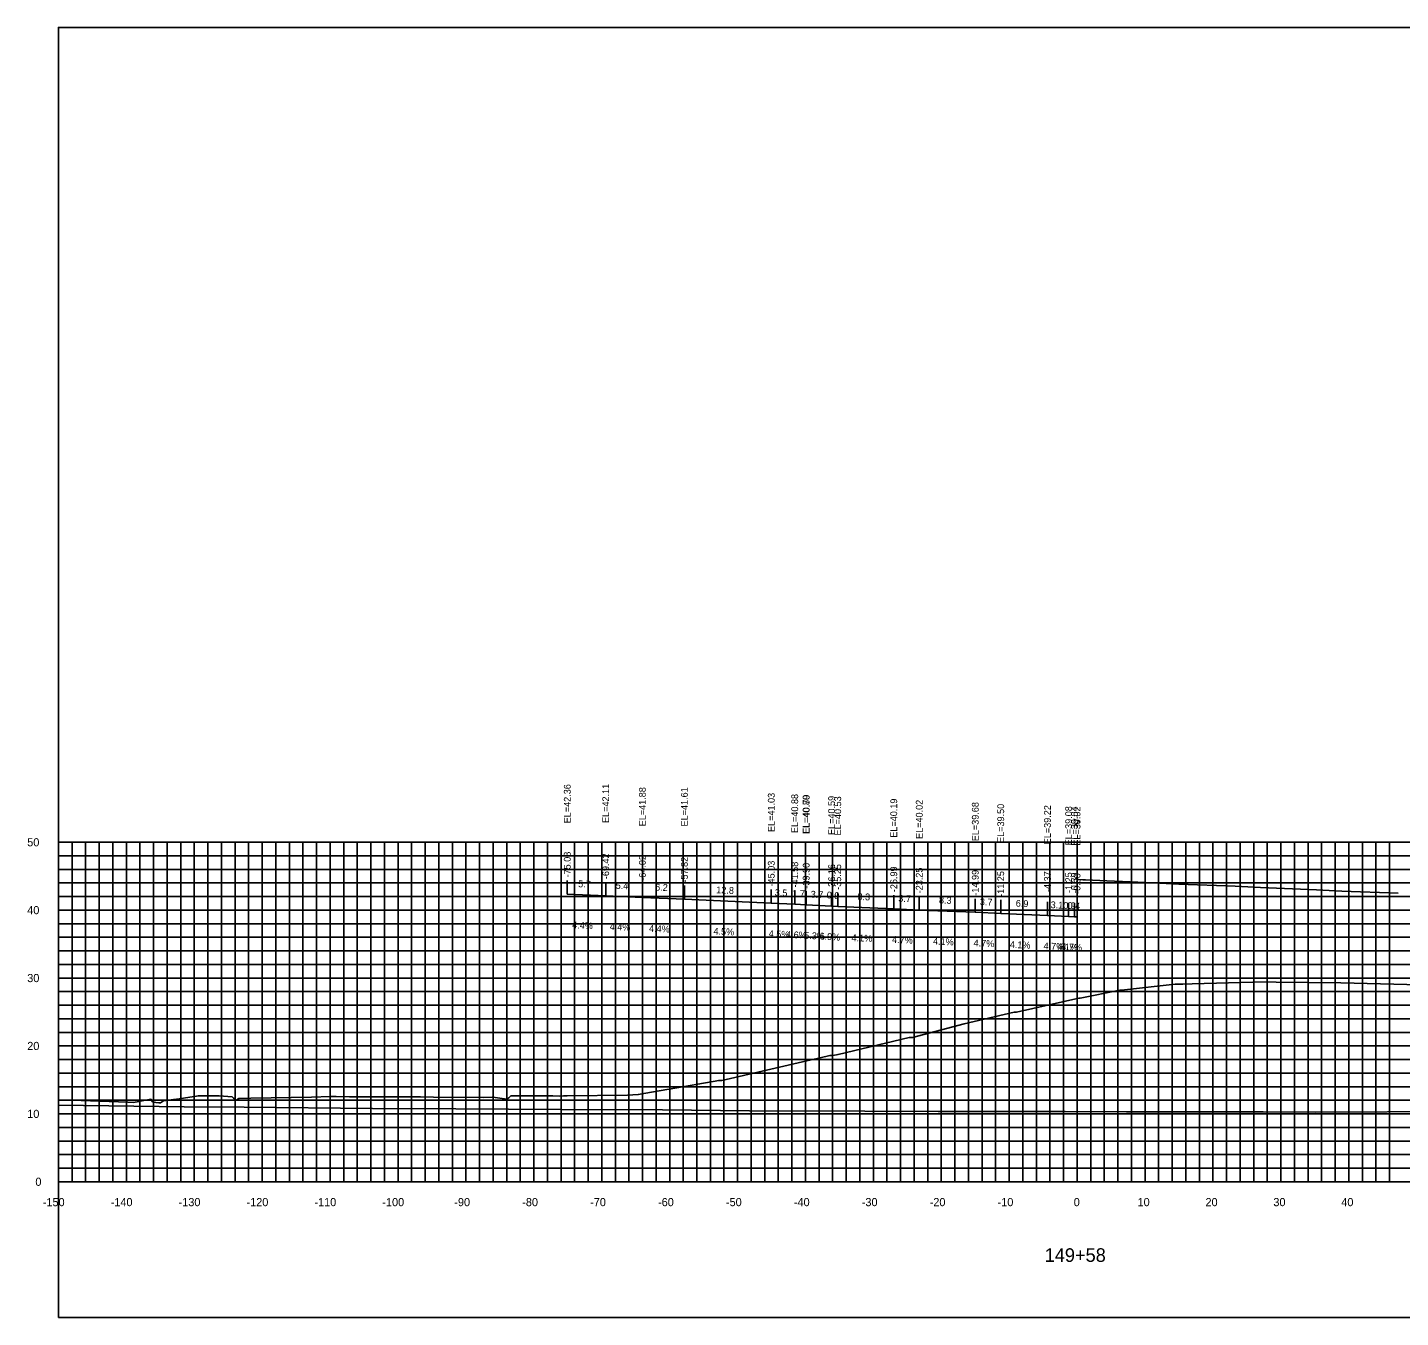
# Model space of a CAD drawing. Extents: x 1800880 to 1818864, y 245271 to 250560.
# Drawn here: x 1817792.7 to 1817994.9, y 248207.3 to 248397.3 of the extents above; entities that cross this region are included whole.
import ezdxf

# ---------------------------------------------------------------- set-up
doc = ezdxf.new("R2010")
doc.units = 0
for name, color, linetype in [('33', 7, 'Continuous'), ('ANNO-TXT', 7, 'Continuous'), ('AXIS', 7, 'Continuous'), ('CL-CNST', 7, 'Continuous'), ('DESIGN - DRAINAGE - Bridges', 7, 'Continuous'), ('Level 32', 7, 'Continuous'), ('Level 37', 7, 'Continuous'), ('Level 46', 7, 'Continuous'), ('Level 62', 7, 'Continuous'), ('SHT-BDR', 7, 'Continuous')]:
    doc.layers.add(name, color=color, linetype=linetype)

msp = doc.modelspace()

# ---------------------------------------------------------------- linework, layer by layer
at = {"layer": 'AXIS'}
msp.add_lwpolyline([(1817947.27, 248271.83), (1817948.13, 248271.79), (1817948.52, 248271.77), (1817951.64, 248271.63), (1817958.52, 248271.34), (1817962.26, 248271.17), (1817970.52, 248270.83), (1817974.26, 248270.66), (1817982.52, 248270.32), (1817986.26, 248270.14), (1817994.52, 248269.8)], dxfattribs=at)
at = {"layer": 'CL-CNST'}
msp.add_lwpolyline([(1817797.27, 248239.34), (1817800.63, 248239.3), (1817807.48, 248239.04), (1817808.3, 248239.01), (1817809.11, 248239.15), (1817810.89, 248239.46), (1817811.1, 248239.09), (1817811.15, 248239.05), (1817812.03, 248238.95), (1817812.3, 248238.95), (1817812.72, 248239.24), (1817814.22, 248239.45), (1817815.03, 248239.51), (1817817.87, 248239.99), (1817818.28, 248239.99), (1817818.37, 248239.99), (1817818.72, 248239.99), (1817818.86, 248239.99), (1817819.59, 248239.98), (1817819.64, 248239.98), (1817820.32, 248239.98), (1817820.95, 248239.97), (1817822.83, 248239.84), (1817823.04, 248239.64), (1817823.48, 248239.36), (1817823.67, 248239.51), (1817823.68, 248239.52), (1817823.7, 248239.53), (1817823.72, 248239.53), (1817823.75, 248239.54), (1817823.78, 248239.56), (1817823.81, 248239.57), (1817823.85, 248239.58), (1817823.86, 248239.59), (1817825.58, 248239.62), (1817834.54, 248239.8), (1817837.33, 248239.86), (1817838.17, 248239.86), (1817840.13, 248239.85), (1817846.16, 248239.85), (1817846.44, 248239.85), (1817847.86, 248239.85), (1817849.1, 248239.85), (1817850.56, 248239.82), (1817852.49, 248239.79), (1817859.92, 248239.75), (1817861.11, 248239.76), (1817861.21, 248239.76), (1817863.3, 248239.47), (1817863.57, 248239.67), (1817863.89, 248239.96), (1817863.89, 248239.96), (1817869.97, 248239.95), (1817870.09, 248239.95), (1817871.11, 248239.94), (1817871.64, 248239.95), (1817872.07, 248239.95), (1817872.16, 248239.95), (1817881.04, 248240.05), (1817882.64, 248240.16), (1817886.86, 248240.93), (1817887.19, 248240.94), (1817894.49, 248242.25), (1817894.77, 248242.25), (1817894.97, 248242.25), (1817908.09, 248245.29), (1817909.41, 248245.57), (1817910.84, 248245.9), (1817910.87, 248245.9), (1817911.31, 248245.9), (1817912.07, 248246.08), (1817922.55, 248248.55), (1817922.59, 248248.55), (1817923.04, 248248.55), (1817930.62, 248250.56), (1817937.98, 248252.29), (1817938.33, 248252.3), (1817947.5, 248254.35), (1817947.71, 248254.35), (1817953.56, 248255.54), (1817953.82, 248255.55), (1817961.71, 248256.41), (1817962.82, 248256.43), (1817964.2, 248256.45), (1817973.16, 248256.69), (1817975.16, 248256.76), (1817976.56, 248256.73), (1817986.08, 248256.61), (1817997.78, 248256.34)], dxfattribs=at)
at = {"layer": 'DESIGN - DRAINAGE - Bridges'}
for p, q in [((1817797.21, 248277.32), (1817797.27, 248277.32)), ((1817797.27, 248227.32), (1817797.27, 248277.32)), ((1817797.21, 248267.32), (1817797.27, 248267.32)), ((1817797.21, 248257.32), (1817797.27, 248257.32)), ((1817797.21, 248247.32), (1817797.27, 248247.32)), ((1817797.21, 248237.32), (1817797.27, 248237.32)), ((1817797.21, 248227.32), (1817797.27, 248227.32)), ((1817797.27, 248227.32), (1818097.27, 248227.32)), ((1817797.27, 248227.26), (1817797.27, 248227.32)), ((1817807.27, 248227.26), (1817807.27, 248227.32)), ((1817817.27, 248227.26), (1817817.27, 248227.32)), ((1817827.27, 248227.26), (1817827.27, 248227.32)), ((1817837.27, 248227.26), (1817837.27, 248227.32)), ((1817847.27, 248227.26), (1817847.27, 248227.32)), ((1817857.27, 248227.26), (1817857.27, 248227.32)), ((1817867.27, 248227.26), (1817867.27, 248227.32)), ((1817877.27, 248227.26), (1817877.27, 248227.32)), ((1817887.27, 248227.26), (1817887.27, 248227.32)), ((1817897.27, 248227.26), (1817897.27, 248227.32)), ((1817907.27, 248227.26), (1817907.27, 248227.32)), ((1817917.27, 248227.26), (1817917.27, 248227.32)), ((1817927.27, 248227.26), (1817927.27, 248227.32)), ((1817937.27, 248227.26), (1817937.27, 248227.32)), ((1817947.27, 248227.26), (1817947.27, 248227.32)), ((1817957.27, 248227.26), (1817957.27, 248227.32)), ((1817967.27, 248227.26), (1817967.27, 248227.32)), ((1817977.27, 248227.26), (1817977.27, 248227.32)), ((1817987.27, 248227.26), (1817987.27, 248227.32))]:
    msp.add_line(p, q, dxfattribs=at)
at = {"layer": 'Level 37'}
for p, q in [((1817872.19, 248269.68), (1817872.19, 248271.68)), ((1817877.85, 248269.43), (1817877.85, 248271.43)), ((1817883.25, 248269.2), (1817883.25, 248271.2)), ((1817889.44, 248268.93), (1817889.44, 248270.93)), ((1817902.23, 248268.35), (1817902.23, 248270.35)), ((1817905.69, 248268.2), (1817905.69, 248270.2)), ((1817907.37, 248268.12), (1817907.37, 248270.12)), ((1817907.37, 248268.11), (1817907.37, 248270.11)), ((1817911.11, 248267.91), (1817911.11, 248269.91)), ((1817912.02, 248267.85), (1817912.02, 248269.85)), ((1817920.27, 248267.51), (1817920.27, 248269.51)), ((1817924.02, 248267.34), (1817924.02, 248269.34)), ((1817932.27, 248267), (1817932.27, 248269)), ((1817936.02, 248266.82), (1817936.02, 248268.82)), ((1817942.9, 248266.54), (1817942.9, 248268.54)), ((1817946.02, 248266.4), (1817946.02, 248268.4)), ((1817946.88, 248266.36), (1817946.88, 248268.36)), ((1817947.26, 248266.34), (1817947.26, 248268.34))]:
    msp.add_line(p, q, dxfattribs=at)
msp.add_lwpolyline([(1817797.27, 248207.32), (1818097.27, 248207.32), (1818097.27, 248397.32), (1817797.27, 248397.32)], close=True, dxfattribs=at)
at = {"layer": 'Level 46'}
for p, q in [((1817797.27, 248277.32), (1818097.27, 248277.32)), ((1817797.27, 248227.32), (1817797.27, 248277.32)), ((1817799.27, 248227.32), (1817799.27, 248277.32)), ((1817801.27, 248227.32), (1817801.27, 248277.32)), ((1817803.27, 248227.32), (1817803.27, 248277.32)), ((1817805.27, 248227.32), (1817805.27, 248277.32)), ((1817807.27, 248227.32), (1817807.27, 248277.32)), ((1817809.27, 248227.32), (1817809.27, 248277.32)), ((1817811.27, 248227.32), (1817811.27, 248277.32)), ((1817813.27, 248227.32), (1817813.27, 248277.32)), ((1817815.27, 248227.32), (1817815.27, 248277.32)), ((1817817.27, 248227.32), (1817817.27, 248277.32)), ((1817819.27, 248227.32), (1817819.27, 248277.32)), ((1817821.27, 248227.32), (1817821.27, 248277.32)), ((1817823.27, 248227.32), (1817823.27, 248277.32)), ((1817825.27, 248227.32), (1817825.27, 248277.32)), ((1817827.27, 248227.32), (1817827.27, 248277.32)), ((1817829.27, 248227.32), (1817829.27, 248277.32)), ((1817831.27, 248227.32), (1817831.27, 248277.32)), ((1817833.27, 248227.32), (1817833.27, 248277.32)), ((1817835.27, 248227.32), (1817835.27, 248277.32)), ((1817837.27, 248227.32), (1817837.27, 248277.32)), ((1817839.27, 248227.32), (1817839.27, 248277.32)), ((1817841.27, 248227.32), (1817841.27, 248277.32)), ((1817843.27, 248227.32), (1817843.27, 248277.32)), ((1817845.27, 248227.32), (1817845.27, 248277.32)), ((1817847.27, 248227.32), (1817847.27, 248277.32)), ((1817849.27, 248227.32), (1817849.27, 248277.32)), ((1817851.27, 248227.32), (1817851.27, 248277.32)), ((1817853.27, 248227.32), (1817853.27, 248277.32)), ((1817855.27, 248227.32), (1817855.27, 248277.32)), ((1817857.27, 248227.32), (1817857.27, 248277.32)), ((1817859.27, 248227.32), (1817859.27, 248277.32)), ((1817861.27, 248227.32), (1817861.27, 248277.32)), ((1817863.27, 248227.32), (1817863.27, 248277.32)), ((1817865.27, 248227.32), (1817865.27, 248277.32)), ((1817867.27, 248227.32), (1817867.27, 248277.32)), ((1817869.27, 248227.32), (1817869.27, 248277.32)), ((1817871.27, 248227.32), (1817871.27, 248277.32)), ((1817873.27, 248227.32), (1817873.27, 248277.32)), ((1817875.27, 248227.32), (1817875.27, 248277.32)), ((1817877.27, 248227.32), (1817877.27, 248277.32)), ((1817879.27, 248227.32), (1817879.27, 248277.32)), ((1817881.27, 248227.32), (1817881.27, 248277.32)), ((1817883.27, 248227.32), (1817883.27, 248277.32)), ((1817885.27, 248227.32), (1817885.27, 248277.32)), ((1817887.27, 248227.32), (1817887.27, 248277.32)), ((1817889.27, 248227.32), (1817889.27, 248277.32)), ((1817891.27, 248227.32), (1817891.27, 248277.32)), ((1817893.27, 248227.32), (1817893.27, 248277.32)), ((1817895.27, 248227.32), (1817895.27, 248277.32)), ((1817897.27, 248227.32), (1817897.27, 248277.32)), ((1817899.27, 248227.32), (1817899.27, 248277.32)), ((1817901.27, 248227.32), (1817901.27, 248277.32)), ((1817903.27, 248227.32), (1817903.27, 248277.32)), ((1817905.27, 248227.32), (1817905.27, 248277.32)), ((1817907.27, 248227.32), (1817907.27, 248277.32)), ((1817909.27, 248227.32), (1817909.27, 248277.32)), ((1817911.27, 248227.32), (1817911.27, 248277.32)), ((1817913.27, 248227.32), (1817913.27, 248277.32)), ((1817915.27, 248227.32), (1817915.27, 248277.32)), ((1817917.27, 248227.32), (1817917.27, 248277.32)), ((1817919.27, 248227.32), (1817919.27, 248277.32)), ((1817921.27, 248227.32), (1817921.27, 248277.32)), ((1817923.27, 248227.32), (1817923.27, 248277.32)), ((1817925.27, 248227.32), (1817925.27, 248277.32)), ((1817927.27, 248227.32), (1817927.27, 248277.32)), ((1817929.27, 248227.32), (1817929.27, 248277.32)), ((1817931.27, 248227.32), (1817931.27, 248277.32)), ((1817933.27, 248227.32), (1817933.27, 248277.32)), ((1817935.27, 248227.32), (1817935.27, 248277.32)), ((1817937.27, 248227.32), (1817937.27, 248277.32)), ((1817939.27, 248227.32), (1817939.27, 248277.32)), ((1817941.27, 248227.32), (1817941.27, 248277.32)), ((1817943.27, 248227.32), (1817943.27, 248277.32)), ((1817945.27, 248227.32), (1817945.27, 248277.32)), ((1817947.27, 248227.32), (1817947.27, 248277.32)), ((1817949.27, 248227.32), (1817949.27, 248277.32)), ((1817951.27, 248227.32), (1817951.27, 248277.32)), ((1817953.27, 248227.32), (1817953.27, 248277.32)), ((1817955.27, 248227.32), (1817955.27, 248277.32)), ((1817957.27, 248227.32), (1817957.27, 248277.32)), ((1817959.27, 248227.32), (1817959.27, 248277.32)), ((1817961.27, 248227.32), (1817961.27, 248277.32)), ((1817963.27, 248227.32), (1817963.27, 248277.32)), ((1817965.27, 248227.32), (1817965.27, 248277.32)), ((1817967.27, 248227.32), (1817967.27, 248277.32)), ((1817969.27, 248227.32), (1817969.27, 248277.32)), ((1817971.27, 248227.32), (1817971.27, 248277.32)), ((1817973.27, 248227.32), (1817973.27, 248277.32)), ((1817975.27, 248227.32), (1817975.27, 248277.32)), ((1817977.27, 248227.32), (1817977.27, 248277.32)), ((1817979.27, 248227.32), (1817979.27, 248277.32)), ((1817981.27, 248227.32), (1817981.27, 248277.32)), ((1817983.27, 248227.32), (1817983.27, 248277.32)), ((1817985.27, 248227.32), (1817985.27, 248277.32)), ((1817987.27, 248227.32), (1817987.27, 248277.32)), ((1817989.27, 248227.32), (1817989.27, 248277.32)), ((1817991.27, 248227.32), (1817991.27, 248277.32)), ((1817993.27, 248227.32), (1817993.27, 248277.32)), ((1817797.27, 248275.32), (1818097.27, 248275.32)), ((1817797.27, 248273.32), (1818097.27, 248273.32)), ((1817797.27, 248271.32), (1818097.27, 248271.32)), ((1817797.27, 248269.32), (1818097.27, 248269.32)), ((1817797.27, 248267.32), (1818097.27, 248267.32)), ((1817797.27, 248265.32), (1818097.27, 248265.32)), ((1817797.27, 248263.32), (1818097.27, 248263.32)), ((1817797.27, 248261.32), (1818097.27, 248261.32)), ((1817797.27, 248259.32), (1818097.27, 248259.32)), ((1817797.27, 248257.32), (1818097.27, 248257.32)), ((1817797.27, 248255.32), (1818097.27, 248255.32)), ((1817797.27, 248253.32), (1818097.27, 248253.32)), ((1817797.27, 248251.32), (1818097.27, 248251.32)), ((1817797.27, 248249.32), (1818097.27, 248249.32)), ((1817797.27, 248247.32), (1818097.27, 248247.32)), ((1817797.27, 248245.32), (1818097.27, 248245.32)), ((1817797.27, 248243.32), (1818097.27, 248243.32)), ((1817797.27, 248241.32), (1818097.27, 248241.32)), ((1817797.27, 248239.32), (1818097.27, 248239.32)), ((1817797.27, 248237.32), (1818097.27, 248237.32)), ((1817797.27, 248235.32), (1818097.27, 248235.32)), ((1817797.27, 248233.32), (1818097.27, 248233.32)), ((1817797.27, 248231.32), (1818097.27, 248231.32)), ((1817797.27, 248229.32), (1818097.27, 248229.32)), ((1817797.27, 248227.32), (1818097.27, 248227.32))]:
    msp.add_line(p, q, dxfattribs=at)
at = {"layer": 'Level 62'}
for points in [[(1817872.19, 248269.68), (1817877.85, 248269.43), (1817883.25, 248269.2), (1817889.44, 248268.93), (1817902.23, 248268.35), (1817905.69, 248268.2), (1817907.37, 248268.12)], [(1817907.37, 248268.11), (1817911.11, 248267.91), (1817912.02, 248267.85), (1817920.27, 248267.51), (1817924.02, 248267.34), (1817932.27, 248267), (1817936.02, 248266.82), (1817942.9, 248266.54), (1817946.02, 248266.4), (1817946.88, 248266.36), (1817947.26, 248266.34)], [(1817797.27, 248238.58), (1817815.77, 248238.35), (1817824.59, 248238.3), (1817843.53, 248238.11), (1817855.79, 248238.05), (1817871.28, 248237.94), (1817886.19, 248237.89), (1817899.04, 248237.77), (1817916.03, 248237.74), (1817926.79, 248237.67), (1817945.49, 248237.67), (1817954.55, 248237.6), (1817974.65, 248237.64), (1817982.3, 248237.58), (1818003.58, 248237.65), (1818010.06, 248237.63), (1818032.35, 248237.74), (1818037.81, 248237.74), (1818060.97, 248237.87), (1818065.57, 248237.79), (1818089.49, 248237.93), (1818093.32, 248237.97), (1818096.86, 248237.95), (1818097.27, 248237.95)]]:
    msp.add_lwpolyline(points, dxfattribs=at)

# ---------------------------------------------------------------- texts
for s, p in [('-150', (1817794.96, 248223.72)), ('-140', (1817804.96, 248223.72)), ('-130', (1817814.96, 248223.72)), ('-120', (1817824.96, 248223.72)), ('-110', (1817834.96, 248223.72)), ('-100', (1817844.96, 248223.72)), ('-90', (1817855.56, 248223.72)), ('-80', (1817865.56, 248223.72)), ('-70', (1817875.56, 248223.72)), ('-60', (1817885.56, 248223.72)), ('-50', (1817895.56, 248223.72)), ('-40', (1817905.56, 248223.72)), ('-30', (1817915.56, 248223.72)), ('-20', (1817925.56, 248223.72)), ('-10', (1817935.56, 248223.72)), ('0', (1817946.77, 248223.72)), ('10', (1817956.17, 248223.72)), ('20', (1817966.17, 248223.72)), ('30', (1817976.17, 248223.72)), ('40', (1817986.17, 248223.72))]:
    msp.add_text(s, height=1.2).set_placement(p)
at = {"layer": '33'}
for s, p in [('50', (1817792.67, 248276.72)), ('40', (1817792.67, 248266.72)), ('30', (1817792.67, 248256.72)), ('20', (1817792.67, 248246.72)), ('10', (1817792.67, 248236.72)), ('0', (1817793.87, 248226.72))]:
    msp.add_text(s, height=1.2, dxfattribs=at).set_placement(p)
at = {"layer": 'ANNO-TXT'}
for s, rotation, p in [('5.7', 357.4675, (1817873.78, 248270.71)), ('5.4', 357.509, (1817879.31, 248270.47)), ('6.2', 357.509, (1817885.11, 248270.22)), ('12.8', 357.4298, (1817894.11, 248269.82)), ('3.5', 357.4513, (1817902.73, 248269.43)), ('1.7', 357.3721, (1817905.3, 248269.32)), ('3.7', 356.9812, (1817908.01, 248269.18)), ('0.9', 356.0746, (1817910.36, 248269.07)), ('8.3', 357.656, (1817914.91, 248268.83)), ('3.7', 357.3161, (1817920.92, 248268.58)), ('8.3', 357.656, (1817926.91, 248268.32)), ('3.7', 357.3161, (1817932.92, 248268.07)), ('6.9', 357.656, (1817938.22, 248267.84)), ('3.1', 357.3161, (1817943.35, 248267.62)), ('0.9', 357.656, (1817945.21, 248267.53)), ('0.4', 357.3161, (1817945.84, 248267.51)), ('4.4%', 357.4675, (1817872.89, 248264.65)), ('4.4%', 357.509, (1817878.42, 248264.4)), ('4.4%', 357.509, (1817884.22, 248264.15)), ('4.5%', 357.4298, (1817893.7, 248263.73)), ('4.5%', 357.4513, (1817901.83, 248263.37)), ('4.6%', 357.3721, (1817904.39, 248263.25)), ('5.3%', 356.9812, (1817907.06, 248263.12)), ('6.9%', 356.0746, (1817909.31, 248263.03)), ('4.1%', 357.656, (1817914.03, 248262.77)), ('4.7%', 357.3161, (1817920, 248262.52)), ('4.1%', 357.656, (1817926.03, 248262.25)), ('4.7%', 357.3161, (1817932, 248262.01)), ('4.1%', 357.656, (1817937.34, 248261.77)), ('4.7%', 357.3161, (1817942.31, 248261.57)), ('4.1%', 357.656, (1817944.33, 248261.46)), ('4.7%', 357.3161, (1817944.92, 248261.45))]:
    msp.add_text(s, height=1, rotation=rotation, dxfattribs=at).set_placement(p)
at = {"layer": 'DESIGN - DRAINAGE - Bridges'}
for s, height, p in [('>', 1.5, (1817946.66, 248279.57)), ('-', 0.0001, (1817797.27, 248227.32))]:
    msp.add_text(s, height=height, dxfattribs=at).set_placement(p)
at = {"layer": 'Level 32'}
msp.add_text('149+58', height=2, dxfattribs=at).set_placement((1817942.49, 248215.52))
at = {"layer": 'SHT-BDR'}
for s, p in [('EL=42.36', (1817872.69, 248280.11)), ('EL=42.11', (1817878.35, 248280.16)), ('EL=41.88', (1817883.75, 248279.67)), ('EL=41.61', (1817889.94, 248279.65)), ('EL=41.03', (1817902.73, 248278.83)), ('EL=40.88', (1817906.19, 248278.67)), ('EL=40.79', (1817907.87, 248278.58)), ('EL=40.80', (1817907.87, 248278.52)), ('EL=40.59', (1817911.61, 248278.39)), ('EL=40.53', (1817912.52, 248278.32)), ('EL=40.19', (1817920.77, 248277.99)), ('EL=40.02', (1817924.52, 248277.81)), ('EL=39.68', (1817932.77, 248277.47)), ('EL=39.50', (1817936.52, 248277.22)), ('EL=39.22', (1817943.4, 248277.02)), ('EL=39.08', (1817946.52, 248276.87)), ('EL=39.04', (1817947.38, 248276.83)), ('EL=39.02', (1817947.76, 248276.82)), ('-75.08', (1817872.69, 248272.14)), ('-69.42', (1817878.35, 248271.89)), ('-64.02', (1817883.75, 248271.65)), ('-57.82', (1817889.94, 248271.38)), ('-45.03', (1817902.73, 248270.81)), ('-41.58', (1817906.19, 248270.66)), ('-39.90', (1817907.87, 248270.5)), ('-39.90', (1817907.87, 248270.49)), ('-36.16', (1817911.61, 248270.32)), ('-35.25', (1817912.52, 248270.31)), ('-26.99', (1817920.77, 248269.97)), ('-23.25', (1817924.52, 248269.8)), ('-14.99', (1817932.77, 248269.46)), ('-11.25', (1817936.52, 248269.28)), ('-4.37', (1817943.4, 248269.99)), ('-1.25', (1817946.52, 248269.85)), ('-0.39', (1817947.38, 248269.81)), ('-0.00', (1817947.76, 248269.71))]:
    msp.add_text(s, height=1, rotation=90, dxfattribs=at).set_placement(p)

doc.saveas('drawing.dxf')
